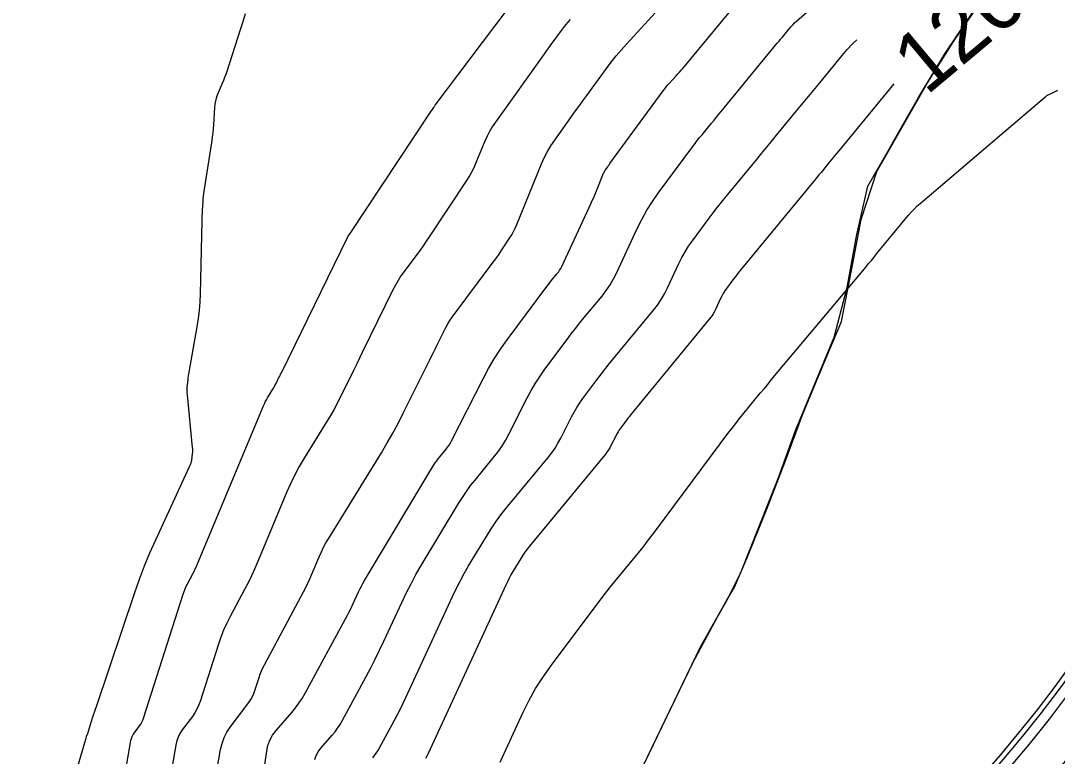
# Model space of a CAD drawing. Extents: x 658976 to 668726, y 639543 to 647196.
# Drawn here: x 661720.2 to 661822.5, y 642572.6 to 642645.2 of the extents above; entities that cross this region are included whole.
import ezdxf

# ---------------------------------------------------------------- set-up
doc = ezdxf.new("R2010")
doc.units = 0
for name, color, linetype in [('Ex_Contour Labels', 7, 'Continuous'), ('Ex_Major Contours', 7, 'Continuous'), ('Ex_Minor Contours', 7, 'Continuous'), ('R_Ramp 15 Degree_Min Ls', 7, 'Continuous'), ('R_Ramp 20 Degree Des Ls', 7, 'Continuous'), ('R_Ramp 20 Degree Existing Ramp', 7, 'Continuous'), ('R_Ramp 20 Degree_Min Ls', 7, 'Continuous')]:
    doc.layers.add(name, color=color, linetype=linetype)

msp = doc.modelspace()

# ---------------------------------------------------------------- linework, layer by layer
at = {"layer": 'Ex_Major Contours'}
for points in [[(661774.45, 642645.36), (661774.21, 642645.1), (661773.99, 642644.83), (661773.77, 642644.55), (661773.56, 642644.27), (661772.73, 642643.14), (661772.52, 642642.86), (661772.32, 642642.58), (661772.11, 642642.29), (661771.91, 642642.01), (661767.06, 642635.23), (661766.76, 642634.78), (661766.49, 642634.32), (661766.24, 642633.85), (661766.03, 642633.36), (661765.21, 642631.36), (661765, 642630.87), (661764.76, 642630.39), (661764.5, 642629.93), (661764.21, 642629.47), (661760.53, 642623.9), (661760.23, 642623.46), (661759.93, 642623.03), (661759.62, 642622.6), (661759.31, 642622.17), (661758.04, 642620.47), (661757.74, 642620.04), (661757.45, 642619.59), (661757.19, 642619.13), (661756.94, 642618.66), (661753.92, 642612.48), (661753.65, 642611.91), (661753.37, 642611.35), (661753.09, 642610.78), (661752.81, 642610.21), (661751.68, 642607.95), (661751.4, 642607.38), (661751.1, 642606.83), (661750.78, 642606.28), (661750.46, 642605.74), (661748.18, 642602.04), (661747.7, 642601.23), (661747.26, 642600.41), (661746.85, 642599.58), (661746.47, 642598.72), (661743.58, 642591.79), (661743.29, 642591.1), (661742.97, 642590.42), (661742.64, 642589.74), (661742.3, 642589.08), (661740.88, 642586.43), (661740.54, 642585.77), (661740.23, 642585.08), (661739.96, 642584.39), (661739.71, 642583.68), (661737.91, 642578.02), (661737.76, 642577.63), (661737.59, 642577.26), (661737.39, 642576.9), (661737.15, 642576.56), (661736.15, 642575.22), (661735.92, 642574.88), (661735.74, 642574.51), (661735.6, 642574.13), (661735.51, 642573.73), (661734.25, 642566.51)], [(661806.41, 642639.01), (661800.97, 642632.4), (661800.75, 642632.14), (661800.53, 642631.87), (661800.31, 642631.61), (661800.09, 642631.34), (661799.22, 642630.27), (661799, 642630.01), (661798.78, 642629.74), (661798.56, 642629.48), (661798.34, 642629.21), (661791.36, 642620.74), (661791.17, 642620.5), (661790.98, 642620.26), (661790.8, 642620.03), (661790.62, 642619.78), (661789.88, 642618.8), (661789.72, 642618.56), (661789.56, 642618.31), (661789.42, 642618.06), (661789.29, 642617.8), (661788.8, 642616.74), (661788.67, 642616.48), (661788.52, 642616.23), (661788.36, 642615.99), (661788.18, 642615.76), (661780.6, 642606.55), (661780.45, 642606.37), (661780.3, 642606.18), (661780.15, 642605.99), (661780.01, 642605.8), (661779.44, 642605.04), (661779.3, 642604.84), (661779.17, 642604.64), (661779.05, 642604.44), (661778.94, 642604.23), (661778.47, 642603.3), (661778.35, 642603.08), (661778.22, 642602.87), (661778.08, 642602.66), (661777.92, 642602.46), (661770.44, 642593.38), (661770.21, 642593.08), (661769.98, 642592.78), (661769.77, 642592.47), (661769.57, 642592.15), (661768.79, 642590.85), (661768.6, 642590.52), (661768.42, 642590.19), (661768.25, 642589.85), (661768.08, 642589.51), (661760.41, 642572.89), (661760.29, 642572.64), (661760.17, 642572.39)], [(661767.53, 642572.04), (661769.81, 642576.98), (661770.39, 642578.16), (661771.03, 642579.31), (661771.74, 642580.41), (661772.5, 642581.49), (661777.5, 642588.15), (661777.95, 642588.73), (661778.4, 642589.31), (661778.85, 642589.88), (661779.31, 642590.45), (661781.18, 642592.71), (661781.64, 642593.28), (661782.09, 642593.86), (661782.54, 642594.44), (661782.98, 642595.02), (661790.12, 642604.61), (661790.46, 642605.05), (661790.79, 642605.49), (661791.14, 642605.92), (661791.49, 642606.35), (661792.89, 642608.06), (661793.24, 642608.49), (661793.6, 642608.91), (661793.95, 642609.34), (661794.31, 642609.77), (661803.66, 642620.95), (661803.92, 642621.26), (661804.19, 642621.58), (661804.45, 642621.89), (661804.71, 642622.21), (661807.85, 642626.03), (661808.12, 642626.34), (661808.4, 642626.64), (661808.69, 642626.93), (661809, 642627.2), (661821.29, 642637.67), (661821.41, 642637.77), (661821.53, 642637.85), (661821.66, 642637.93), (661821.8, 642638), (661822.34, 642638.25), (661822.48, 642638.32), (661822.61, 642638.39)]]:
    msp.add_lwpolyline(points, dxfattribs=at)
at = {"layer": 'Ex_Minor Contours'}
for points in [[(661749.22, 642572.31), (661749.37, 642572.7), (661749.57, 642573.07), (661749.83, 642573.41), (661750.96, 642574.71), (661751.23, 642575.04), (661751.48, 642575.39), (661751.72, 642575.75), (661751.93, 642576.12), (661754.3, 642580.49), (661754.76, 642581.35), (661755.2, 642582.22), (661755.63, 642583.09), (661756.04, 642583.97), (661757.82, 642587.81), (661758.26, 642588.74), (661758.73, 642589.66), (661759.22, 642590.56), (661759.74, 642591.45), (661763.43, 642597.59), (661763.8, 642598.18), (661764.2, 642598.77), (661764.62, 642599.34), (661765.06, 642599.89), (661766.85, 642602.08), (661767.29, 642602.63), (661767.69, 642603.21), (661768.06, 642603.81), (661768.39, 642604.43), (661770.21, 642608), (661770.6, 642608.74), (661771.02, 642609.46), (661771.48, 642610.16), (661771.96, 642610.84), (661774.14, 642613.77), (661774.56, 642614.32), (661774.98, 642614.86), (661775.41, 642615.4), (661775.84, 642615.94), (661777.59, 642618.06), (661778.01, 642618.61), (661778.39, 642619.17), (661778.74, 642619.76), (661779.05, 642620.37), (661781.07, 642624.72), (661781.52, 642625.63), (661782.02, 642626.53), (661782.56, 642627.39), (661783.15, 642628.23), (661786.55, 642632.82), (661786.78, 642633.12), (661787, 642633.41), (661787.23, 642633.7), (661787.47, 642633.99), (661788.41, 642635.14), (661788.65, 642635.43), (661788.89, 642635.72), (661789.12, 642636), (661789.36, 642636.29), (661794.73, 642642.82), (661794.9, 642643.02), (661795.07, 642643.22), (661795.23, 642643.43), (661795.4, 642643.63), (661796.07, 642644.45), (661796.25, 642644.65), (661796.43, 642644.84), (661796.61, 642645.03), (661796.81, 642645.2), (661801.87, 642649.64)], [(661730.55, 642571.09), (661731.08, 642574.17), (661731.13, 642574.37), (661731.2, 642574.57), (661731.3, 642574.76), (661731.42, 642574.94), (661731.93, 642575.63), (661732.05, 642575.8), (661732.16, 642575.99), (661732.25, 642576.18), (661732.32, 642576.38), (661736.24, 642588.64), (661736.33, 642588.9), (661736.43, 642589.16), (661736.54, 642589.41), (661736.66, 642589.65), (661737.18, 642590.62), (661737.31, 642590.87), (661737.43, 642591.11), (661737.55, 642591.36), (661737.66, 642591.62), (661744.16, 642607.22), (661744.25, 642607.42), (661744.34, 642607.62), (661744.45, 642607.81), (661744.56, 642608), (661745.1, 642608.88), (661745.18, 642609.01), (661745.26, 642609.14), (661745.33, 642609.28), (661745.4, 642609.41), (661745.66, 642609.95), (661745.73, 642610.08), (661745.8, 642610.22), (661745.86, 642610.35), (661745.93, 642610.49), (661752.45, 642623.84), (661752.47, 642623.87), (661752.49, 642623.9), (661752.51, 642623.94), (661752.53, 642623.97), (661752.62, 642624.1), (661752.65, 642624.13), (661752.67, 642624.16), (661752.69, 642624.19), (661752.72, 642624.23), (661760.72, 642636.32), (661760.73, 642636.32), (661760.73, 642636.33), (661760.74, 642636.34), (661760.74, 642636.35), (661760.74, 642636.36), (661760.97, 642636.68), (661761.01, 642636.73), (661761.05, 642636.79), (661761.09, 642636.84), (661761.13, 642636.9), (661768.24, 642646.3)], [(661742.37, 642645.91), (661742.12, 642645.12), (661741.86, 642644.34), (661740.54, 642640.22), (661740.44, 642639.93), (661740.33, 642639.63), (661740.22, 642639.34), (661740.1, 642639.04), (661739.6, 642637.88), (661739.49, 642637.59), (661739.41, 642637.29), (661739.35, 642636.99), (661739.32, 642636.67), (661739.22, 642634.96), (661739.19, 642634.56), (661739.15, 642634.17), (661739.11, 642633.79), (661739.05, 642633.4), (661738.27, 642628.41), (661738.24, 642628.17), (661738.21, 642627.93), (661738.18, 642627.68), (661738.17, 642627.44), (661738.11, 642626.47), (661738.1, 642626.22), (661738.09, 642625.98), (661738.08, 642625.74), (661738.07, 642625.49), (661737.91, 642618.29), (661737.88, 642617.47), (661737.81, 642616.65), (661737.71, 642615.84), (661737.58, 642615.03), (661736.78, 642610.54), (661736.75, 642610.36), (661736.72, 642610.17), (661736.7, 642609.99), (661736.68, 642609.8), (661736.61, 642609.05), (661736.6, 642608.87), (661736.6, 642608.68), (661736.6, 642608.49), (661736.62, 642608.31), (661737.13, 642603.11), (661737.15, 642602.95), (661737.15, 642602.79), (661737.14, 642602.64), (661737.12, 642602.48), (661737.04, 642601.86), (661737.02, 642601.7), (661736.98, 642601.55), (661736.93, 642601.4), (661736.87, 642601.26), (661733.49, 642593.94), (661732.92, 642592.67), (661732.39, 642591.38), (661731.89, 642590.08), (661731.43, 642588.77), (661727.63, 642577.51), (661727.54, 642577.23), (661727.44, 642576.95), (661727.35, 642576.67), (661727.26, 642576.39), (661726.74, 642574.74), (661726.73, 642574.73), (661726.73, 642574.72), (661726.72, 642574.71), (661726.71, 642574.69), (661726.68, 642574.65), (661726.67, 642574.64), (661726.67, 642574.63), (661726.66, 642574.62), (661726.66, 642574.6), (661726.63, 642574.41), (661726.62, 642574.37), (661726.61, 642574.34), (661726.6, 642574.3), (661726.59, 642574.26), (661722.94, 642561.82)], [(661738.24, 642563.56), (661739.93, 642573.29), (661740.07, 642573.89), (661740.27, 642574.46), (661740.55, 642575), (661740.88, 642575.51), (661742.71, 642577.94), (661742.9, 642578.22), (661743.07, 642578.51), (661743.21, 642578.81), (661743.32, 642579.12), (661743.73, 642580.41), (661743.84, 642580.73), (661743.96, 642581.04), (661744.1, 642581.35), (661744.25, 642581.65), (661748.11, 642588.84), (661748.33, 642589.27), (661748.55, 642589.71), (661748.75, 642590.14), (661748.94, 642590.59), (661749.69, 642592.38), (661749.88, 642592.82), (661750.09, 642593.25), (661750.32, 642593.68), (661750.57, 642594.09), (661755.81, 642602.59), (661756.38, 642603.55), (661756.93, 642604.51), (661757.46, 642605.49), (661757.97, 642606.48), (661760.59, 642611.76), (661760.76, 642612.12), (661760.94, 642612.47), (661761.11, 642612.83), (661761.29, 642613.18), (661761.99, 642614.61), (661762.17, 642614.96), (661762.37, 642615.31), (661762.58, 642615.64), (661762.81, 642615.96), (661766.75, 642621.27), (661766.98, 642621.57), (661767.2, 642621.88), (661767.42, 642622.19), (661767.63, 642622.51), (661768.47, 642623.78), (661768.67, 642624.1), (661768.86, 642624.43), (661769.02, 642624.77), (661769.18, 642625.12), (661771.61, 642631.1), (661771.89, 642631.72), (661772.2, 642632.32), (661772.54, 642632.9), (661772.92, 642633.46), (661774.5, 642635.67), (661774.89, 642636.22), (661775.29, 642636.77), (661775.69, 642637.32), (661776.09, 642637.87), (661778.03, 642640.53), (661778.5, 642641.15), (661778.98, 642641.76), (661779.48, 642642.35), (661780, 642642.92), (661782.85, 642646.02)], [(661743.21, 642564.55), (661744.48, 642573.12), (661744.6, 642573.68), (661744.8, 642574.21), (661745.07, 642574.71), (661745.42, 642575.17), (661746.95, 642576.94), (661747.32, 642577.39), (661747.67, 642577.86), (661747.99, 642578.34), (661748.28, 642578.85), (661752.45, 642586.55), (661752.59, 642586.83), (661752.74, 642587.11), (661752.88, 642587.4), (661753.02, 642587.69), (661753.55, 642588.84), (661753.69, 642589.13), (661753.83, 642589.41), (661753.98, 642589.69), (661754.15, 642589.97), (661761, 642601.38), (661761.13, 642601.59), (661761.27, 642601.79), (661761.41, 642601.99), (661761.57, 642602.18), (661762.2, 642602.94), (661762.35, 642603.14), (661762.49, 642603.34), (661762.62, 642603.55), (661762.73, 642603.77), (661765.84, 642609.89), (661766.37, 642610.89), (661766.95, 642611.87), (661767.57, 642612.82), (661768.23, 642613.74), (661772.04, 642618.86), (661772.17, 642619.04), (661772.3, 642619.21), (661772.44, 642619.39), (661772.58, 642619.56), (661773.14, 642620.24), (661773.28, 642620.42), (661773.4, 642620.6), (661773.51, 642620.79), (661773.61, 642620.98), (661776.49, 642627.17), (661776.63, 642627.49), (661776.77, 642627.8), (661776.91, 642628.12), (661777.04, 642628.44), (661777.75, 642630.19), (661777.79, 642630.27), (661777.83, 642630.36), (661777.88, 642630.44), (661777.93, 642630.51), (661778.15, 642630.82), (661778.21, 642630.9), (661778.26, 642630.98), (661778.32, 642631.05), (661778.37, 642631.13), (661783.64, 642638.33), (661783.79, 642638.53), (661783.94, 642638.72), (661784.1, 642638.9), (661784.26, 642639.09), (661784.92, 642639.81), (661785.08, 642639.99), (661785.25, 642640.17), (661785.41, 642640.35), (661785.56, 642640.54), (661790.31, 642646.26)], [(661754.96, 642572.48), (661755.14, 642572.7), (661755.3, 642572.92), (661755.45, 642573.15), (661755.59, 642573.39), (661757.11, 642576.2), (661757.4, 642576.75), (661757.68, 642577.31), (661757.96, 642577.87), (661758.23, 642578.43), (661762.82, 642588.39), (661763.19, 642589.16), (661763.58, 642589.92), (661763.99, 642590.67), (661764.42, 642591.41), (661766.18, 642594.33), (661766.63, 642595.06), (661767.11, 642595.76), (661767.61, 642596.45), (661768.14, 642597.12), (661772.28, 642602.13), (661772.62, 642602.58), (661772.95, 642603.05), (661773.24, 642603.53), (661773.51, 642604.03), (661774.57, 642606.12), (661774.83, 642606.59), (661775.1, 642607.05), (661775.39, 642607.5), (661775.7, 642607.94), (661776.99, 642609.66), (661777.31, 642610.09), (661777.64, 642610.52), (661777.97, 642610.94), (661778.31, 642611.36), (661782.67, 642616.65), (661783.07, 642617.17), (661783.44, 642617.71), (661783.77, 642618.28), (661784.07, 642618.86), (661785.18, 642621.26), (661785.47, 642621.85), (661785.79, 642622.42), (661786.14, 642622.97), (661786.52, 642623.51), (661788.17, 642625.75), (661788.58, 642626.29), (661789, 642626.83), (661789.42, 642627.37), (661789.85, 642627.9), (661792.84, 642631.52), (661793.34, 642632.13), (661793.83, 642632.73), (661794.33, 642633.33), (661794.82, 642633.93), (661796.81, 642636.34), (661797.3, 642636.95), (661797.8, 642637.55), (661798.3, 642638.15), (661798.79, 642638.75), (661801.31, 642641.81), (661801.81, 642642.4), (661802.34, 642642.96), (661802.76, 642643.37)]]:
    msp.add_lwpolyline(points, dxfattribs=at)
at = {"layer": 'R_Ramp 15 Degree_Min Ls'}
for radius in [150, 149, 148.5]:
    msp.add_arc((661703.52, 642668.61), radius, 268.8358, 341.5452, dxfattribs=at)
at = {"layer": 'R_Ramp 20 Degree Des Ls'}
msp.add_lwpolyline([(661777.27, 642562.73), (661778.59, 642565.42), (661780.79, 642569.91), (661782.98, 642574.41), (661785.15, 642578.92), (661787.32, 642583.43), (661789.8, 642587.8), (661790.67, 642589.32), (661791.97, 642592.31), (661793.82, 642596.96), (661795.65, 642601.62), (661797.38, 642606.32), (661799.31, 642610.93), (661801.24, 642615.54), (661802.21, 642620.57), (661803.18, 642625.6), (661804.74, 642630.37), (661805.6, 642631.89), (661805.61, 642631.89), (661807.24, 642634.74), (661809.73, 642639.11), (661812.44, 642643.39), (661815.32, 642647.59)], dxfattribs=at)
for radius in [149, 148.5, 150]:
    msp.add_arc((661716.38, 642667.83), radius, 268.8358, 336.5452, dxfattribs=at)
at = {"layer": 'R_Ramp 20 Degree Existing Ramp'}
for radius in [149, 148.5, 150]:
    msp.add_arc((661709.9, 642667.96), radius, 268.8358, 336.5452, dxfattribs=at)
at = {"layer": 'R_Ramp 20 Degree_Min Ls'}
msp.add_lwpolyline([(661777.27, 642562.73), (661777.84, 642563.9), (661780.04, 642568.4), (661782.24, 642572.89), (661784.42, 642577.4), (661786.58, 642581.91), (661788.96, 642586.33), (661790.05, 642588.23), (661791.29, 642590.77), (661793.13, 642595.42), (661794.98, 642600.06), (661796.7, 642604.77), (661798.6, 642609.4), (661800.52, 642614.01), (661801.79, 642618.91), (661802.72, 642623.96), (661803.85, 642628.92), (661805.93, 642632.57), (661805.93, 642632.57), (661806.34, 642633.29), (661808.83, 642637.66), (661811.44, 642641.98), (661814.28, 642646.2)], dxfattribs=at)
for radius in [149, 148.5, 150]:
    msp.add_arc((661716.38, 642667.83), radius, 268.8358, 336.5452, dxfattribs=at)

# ---------------------------------------------------------------- texts
at = {"layer": 'Ex_Contour Labels'}
msp.add_text('1260', height=6, rotation=39.9406, dxfattribs=at).set_placement((661809.61, 642637.78))

doc.saveas('drawing.dxf')
